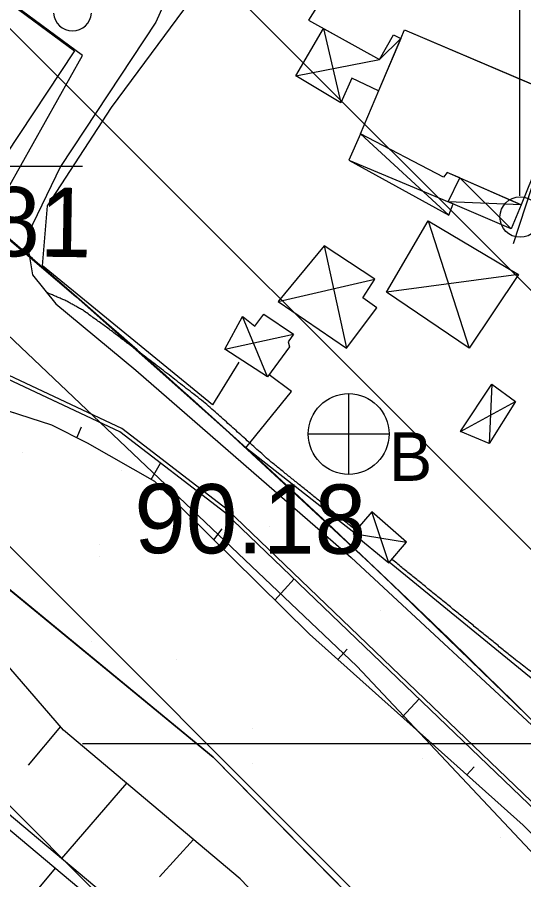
# Model space of a CAD drawing. Extents: x 417995 to 421451, y 4454518 to 4458015.
# Drawn here: x 420726.8 to 420770.7, y 4456645.1 to 4456719.8 of the extents above; entities that cross this region are included whole.
import ezdxf

# ---------------------------------------------------------------- set-up
doc = ezdxf.new("R2010")
doc.units = 0
for name, color, linetype in [('ADAKENARI', 7, 'Continuous'), ('B_Mesken', 7, 'Continuous'), ('B_Sundurma', 7, 'Continuous'), ('Default', 7, 'Continuous'), ('Egri_1m', 7, 'Continuous'), ('IPTAL', 7, 'Continuous'), ('PL_AYA_PARK_DINLENME', 7, 'Continuous'), ('PL_KON_ONE_100', 7, 'Continuous'), ('PL_TA_K_DERE', 7, 'Continuous'), ('S_Elektrik_Diregi', 7, 'Continuous'), ('S_Rogar_Kapagi_Buski', 7, 'Continuous'), ('Sev_Sevalti', 7, 'Continuous'), ('Sev_Sevustu', 7, 'Continuous'), ('Sev_Tarama', 7, 'Continuous'), ('Sinir_Ist_Duvari', 7, 'Continuous'), ('Sinir_Tel_bir_taraf', 7, 'Continuous'), ('SN_TR_SIVILASMA', 7, 'Continuous'), ('SN_TR_TASKIN', 7, 'Continuous'), ('TR_AZGELISME', 7, 'Continuous'), ('TR_PARKALANI', 7, 'Continuous'), ('Y_Kot_Noktasi', 7, 'Continuous'), ('Y_Yol_Kotu', 7, 'Continuous'), ('Yol_Sose', 7, 'Continuous')]:
    doc.layers.add(name, color=color, linetype=linetype)

# ---------------------------------------------------------------- blocks, each defined once
blk = doc.blocks.new('POINT_DISPLAY')
at = {"layer": 'Default'}
blk.add_line((0, 0), (0, 0), dxfattribs=at)

msp = doc.modelspace()

# ---------------------------------------------------------------- linework, layer by layer
at = {"layer": 'ADAKENARI'}
for p, q in [((420743.751, 4456655.717), (420676.56, 4456710.964)), ((420804.798, 4456593.749), (420743.751, 4456655.717))]:
    msp.add_line(p, q, dxfattribs=at)
msp.add_arc((420191.407, 4456074.797), 823.132, 35.35416, 63.79989, dxfattribs=at)
at = {"layer": 'B_Mesken'}
for points in [[(420714.967, 4456729.285), (420731.757, 4456716.91), (420725.768, 4456707.864), (420709.138, 4456719.964)], [(420764.298, 4456725.879), (420762.29, 4456726.699), (420762.205, 4456726.482), (420758.247, 4456727.828), (420756.321, 4456722.749), (420754.438, 4456723.432), (420752.009, 4456719.568), (420758.156, 4456716.151), (420759.37, 4456718.29), (420760.016, 4456717.99), (420760.325, 4456718.723), (420773.681, 4456713.047), (420776.088, 4456720.747)], [(420760.325, 4456718.723), (420774.198, 4456712.828), (420770.444, 4456703.564), (420764.024, 4456706.381), (420763.718, 4456705.95), (420756.52, 4456709.705)]]:
    msp.add_lwpolyline(points, close=True, dxfattribs=at)
at = {"layer": 'B_Sundurma'}
for p, q in [((420753.323, 4456718.838), (420754.822, 4456712.411)), ((420758.156, 4456716.151), (420760.016, 4456717.99)), ((420750.915, 4456714.737), (420758.156, 4456716.151)), ((420756.52, 4456709.705), (420764.166, 4456702.674)), ((420755.504, 4456707.449), (420764.547, 4456703.64)), ((420769.567, 4456701.498), (420765.125, 4456705.898)), ((420770.444, 4456703.564), (420764.127, 4456703.819)), ((420762.396, 4456702.188), (420765.937, 4456691.14)), ((420753.37, 4456700.016), (420755.324, 4456691.136)), ((420770.213, 4456697.534), (420758.78, 4456696.003)), ((420749.395, 4456695.183), (420757.757, 4456697.138)), ((420748.479, 4456688.668), (420746.311, 4456693.881)), ((420744.765, 4456691.048), (420750.733, 4456692.363)), ((420767.894, 4456688.031), (420767.667, 4456682.9)), ((420765.192, 4456683.935), (420769.963, 4456686.536)), ((420758.965, 4456672.557), (420757.495, 4456676.953)), ((420755.882, 4456675.09), (420760.494, 4456674.339))]:
    msp.add_line(p, q, dxfattribs=at)
for points in [[(420758.092, 4456713.43), (420755.782, 4456714.53), (420754.822, 4456712.411), (420750.915, 4456714.737), (420753.323, 4456718.838), (420758.156, 4456716.151), (420759.37, 4456718.29), (420760.016, 4456717.99)], [(420764.127, 4456703.819), (420765.125, 4456705.898), (420764.024, 4456706.381), (420763.718, 4456705.95), (420756.52, 4456709.705), (420755.504, 4456707.449), (420764.166, 4456702.674), (420764.547, 4456703.64)], [(420770.444, 4456703.564), (420769.567, 4456701.498), (420764.127, 4456703.819), (420765.125, 4456705.898)], [(420762.396, 4456702.188), (420770.213, 4456697.534), (420765.937, 4456691.14), (420758.78, 4456696.003)], [(420753.37, 4456700.016), (420749.395, 4456695.183), (420755.324, 4456691.136), (420757.941, 4456694.65), (420756.724, 4456695.514), (420757.757, 4456697.138)], [(420750.385, 4456691.274), (420750.385, 4456691.274), (420748.479, 4456688.668), (420744.765, 4456691.048), (420746.311, 4456693.881), (420746.354, 4456693.851), (420747.373, 4456693.053), (420748.158, 4456694.089), (420750.733, 4456692.363), (420750.249, 4456691.686)], [(420765.192, 4456683.935), (420765.208, 4456683.993), (420767.894, 4456688.031), (420767.894, 4456688.031), (420769.963, 4456686.536), (420767.667, 4456682.9), (420767.667, 4456682.9)], [(420755.882, 4456675.09), (420758.965, 4456672.557), (420760.494, 4456674.339), (420757.495, 4456676.953)]]:
    msp.add_lwpolyline(points, close=True, dxfattribs=at)
at = {"layer": 'Egri_1m'}
for points in [[(420756.123, 4456675.367), (420755.359, 4456675.983), (420754.595, 4456676.599), (420753.831, 4456677.216), (420753.067, 4456677.832), (420752.303, 4456678.448), (420751.539, 4456679.064), (420750.775, 4456679.681), (420750.011, 4456680.297), (420749.247, 4456680.913), (420748.525, 4456681.506), (420747.968, 4456682.006), (420747.412, 4456682.505), (420746.855, 4456683.005), (420746.298, 4456683.504), (420745.741, 4456684.003), (420745.184, 4456684.502), (420744.627, 4456685.001), (420744.07, 4456685.5), (420743.513, 4456685.999), (420742.915, 4456686.505), (420742.255, 4456687.021), (420741.595, 4456687.537), (420740.936, 4456688.053), (420740.276, 4456688.569), (420739.614, 4456689.081), (420738.947, 4456689.589), (420738.281, 4456690.097), (420737.615, 4456690.605), (420736.949, 4456691.113), (420736.43, 4456691.509), (420736.009, 4456691.83), (420735.589, 4456692.151), (420735.168, 4456692.473), (420734.747, 4456692.794), (420734.32, 4456693.108), (420733.89, 4456693.418), (420733.459, 4456693.729), (420733.029, 4456694.039), (420732.599, 4456694.35), (420732.261, 4456694.552), (420731.946, 4456694.728), (420731.631, 4456694.904), (420731.315, 4456695.079), (420731, 4456695.255), (420730.67, 4456695.4), (420730.338, 4456695.542), (420730.005, 4456695.684), (420729.673, 4456695.826), (420729.341, 4456695.968)], [(420789.602, 4456647.742), (420789.002, 4456648.22), (420788.402, 4456648.698), (420787.802, 4456649.176), (420787.202, 4456649.654), (420786.602, 4456650.132), (420786.002, 4456650.61), (420785.402, 4456651.088), (420784.802, 4456651.566), (420784.202, 4456652.044), (420783.603, 4456652.522), (420783.003, 4456653), (420782.403, 4456653.478), (420781.912, 4456653.925), (420781.457, 4456654.362), (420781.002, 4456654.798), (420780.547, 4456655.235), (420780.093, 4456655.671), (420779.638, 4456656.108), (420779.184, 4456656.546), (420778.731, 4456656.984), (420778.278, 4456657.422), (420777.825, 4456657.861), (420777.372, 4456658.299), (420776.918, 4456658.738), (420776.412, 4456659.172), (420775.853, 4456659.601), (420775.294, 4456660.031), (420774.735, 4456660.461), (420774.175, 4456660.891), (420773.616, 4456661.321), (420773.057, 4456661.751), (420772.498, 4456662.181), (420771.94, 4456662.611), (420771.381, 4456663.042), (420770.822, 4456663.472), (420770.263, 4456663.902), (420769.627, 4456664.401), (420768.761, 4456665.106), (420767.894, 4456665.811), (420767.027, 4456666.516), (420766.16, 4456667.221), (420765.294, 4456667.927), (420764.427, 4456668.632), (420763.56, 4456669.336), (420762.693, 4456670.041), (420761.826, 4456670.746), (420760.959, 4456671.45), (420760.092, 4456672.155), (420759.224, 4456672.86)]]:
    msp.add_spline(points, degree=3, dxfattribs=at)
at = {"layer": 'IPTAL'}
msp.add_lwpolyline([(420824.178, 4456862.656), (420826.165, 4456766.177), (420697.5, 4456784.751), (420683.044, 4456726.268), (420704.121, 4456710.488), (420724.204, 4456693.936), (420756.204, 4456663.591), (420803.515, 4456613.273), (420965.063, 4456570.679), (420990.332, 4456829.662)], dxfattribs=at)
at = {"layer": 'PL_AYA_PARK_DINLENME'}
msp.add_lwpolyline([(420601.858, 4456788.293), (420617.163, 4456779.267), (420632.269, 4456769.914), (420647.17, 4456760.236), (420661.858, 4456750.239), (420676.327, 4456739.928), (420690.571, 4456729.306), (420704.581, 4456718.38), (420718.353, 4456707.153), (420731.879, 4456695.632), (420745.153, 4456683.822), (420758.169, 4456671.728), (420770.922, 4456659.356), (420783.404, 4456646.712), (420795.61, 4456633.801), (420807.535, 4456620.63), (420819.173, 4456607.204), (420830.518, 4456593.53), (420841.565, 4456579.615), (420852.31, 4456565.464), (420862.746, 4456551.085), (420917.696, 4456473.632), (421125.098, 4456134.875)], dxfattribs=at)
at = {"layer": 'PL_KON_ONE_100'}
msp.add_arc((420191.407, 4456074.797), 823.132, 41.279282, 52.668948, dxfattribs=at)
at = {"layer": 'PL_TA_K_DERE'}
msp.add_lwpolyline([(420859.034, 4456525.74), (420905.427, 4456453.119), (420983.888, 4456314.841), (420929.964, 4456284.244), (420852.304, 4456421.109), (420808.535, 4456489.624), (420758.351, 4456552.552), (420701.864, 4456609.89), (420639.693, 4456661.01), (420572.513, 4456705.355), (420500.975, 4456742.521), (420343.747, 4456814.103), (420348.148, 4456880.222), (420452.948, 4456832.51), (420528.13, 4456798.281), (420603.968, 4456758.881), (420676.56, 4456710.964), (420743.751, 4456655.717), (420804.798, 4456593.749)], close=True, dxfattribs=at)
at = {"layer": 'S_Elektrik_Diregi'}
msp.add_line((420770.317, 4456704.341), (420770.317, 4456721.841), dxfattribs=at)
msp.add_circle((420770.353, 4456702.506), 1.75, dxfattribs=at)
msp.add_arc((420731.575, 4456720.307), 1.658, 184.83843, 355.14641, dxfattribs=at)
at = {"layer": 'S_Rogar_Kapagi_Buski'}
for p, q in [((420755.493, 4456687.214), (420755.493, 4456680.214)), ((420751.993, 4456683.714), (420758.993, 4456683.714))]:
    msp.add_line(p, q, dxfattribs=at)
msp.add_circle((420755.493, 4456683.714), 3.5, dxfattribs=at)
at = {"layer": 'Sev_Sevalti'}
for points in [[(420778.377, 4456600.24), (420771.137, 4456608.123), (420758.577, 4456621.315), (420745.375, 4456633.729), (420734.226, 4456643.899), (420716.857, 4456658.478), (420706.462, 4456666.893), (420688.714, 4456680.367), (420672.941, 4456691.487), (420658.335, 4456701.751), (420642.215, 4456711.569), (420630.144, 4456719.673)], [(420789.46, 4456634.177), (420772.516, 4456650.292), (420744.767, 4456676.918), (420735.689, 4456683.908), (420724.459, 4456689.164), (420713.388, 4456693.102)]]:
    msp.add_lwpolyline(points, dxfattribs=at)
at = {"layer": 'Sev_Sevustu'}
for points in [[(420789.426, 4456630.915), (420770.613, 4456649.808), (420752.119, 4456666.359), (420738.697, 4456679.581), (420732.886, 4456682.922), (420729.786, 4456684.473), (420723.137, 4456686.622), (420718.551, 4456687.537), (420715.716, 4456688.427), (420698.041, 4456698.947), (420684.224, 4456709.301), (420668.175, 4456722.533), (420650.789, 4456736.141), (420638.108, 4456747.436), (420632.073, 4456752.423), (420627.848, 4456755.686), (420624.076, 4456758.094), (420606.778, 4456766.173), (420593.75, 4456772.274), (420578.288, 4456778.548), (420560.478, 4456787.181)], [(420788.967, 4456587.229), (420770.407, 4456607.44), (420757.872, 4456620.605), (420744.696, 4456632.995), (420733.567, 4456643.146), (420716.221, 4456657.706), (420705.845, 4456666.105), (420688.124, 4456679.56), (420672.366, 4456690.669), (420657.786, 4456700.914), (420641.676, 4456710.726), (420629.586, 4456718.843), (420596.383, 4456738.346), (420565.706, 4456754.073), (420534.585, 4456769.203), (420503.082, 4456784.309)], [(420778.377, 4456600.24), (420784.051, 4456605.761), (420771.589, 4456617.935), (420760.168, 4456630.523), (420746.1, 4456645.169), (420730.801, 4456658.049), (420726.052, 4456663.537), (420720.732, 4456667.681), (420714.959, 4456672.268), (420705.806, 4456677.57), (420693.56, 4456685.671), (420679.197, 4456696.525), (420659.229, 4456710.851), (420637.713, 4456725.178), (420600.51, 4456748.944), (420578.405, 4456762.119), (420561.761, 4456771.087), (420543.627, 4456778.431), (420531.152, 4456784.596)]]:
    msp.add_lwpolyline(points, dxfattribs=at)
at = {"layer": 'Sev_Tarama'}
for p, q in [((420731.957, 4456683.386), (420732.355, 4456684.335)), ((420738.383, 4456679.762), (420739.213, 4456681.195)), ((420743.811, 4456674.544), (420744.528, 4456675.501)), ((420749.115, 4456669.318), (420750.765, 4456671.162)), ((420754.56, 4456664.174), (420755.375, 4456665.066)), ((420760.145, 4456659.176), (420761.608, 4456660.759)), ((420730.536, 4456658.355), (420727.744, 4456655.019)), ((420765.73, 4456654.178), (420766.381, 4456654.866)), ((420736.262, 4456653.452), (420730.625, 4456646.921)), ((420742.058, 4456648.572), (420739.121, 4456645.342)), ((420730.066, 4456646.085), (420728.092, 4456643.705))]:
    msp.add_line(p, q, dxfattribs=at)
at = {"layer": 'Sinir_Ist_Duvari'}
msp.add_lwpolyline([(420777.64, 4456599.563), (420770.407, 4456607.44), (420757.872, 4456620.605), (420744.696, 4456632.995), (420733.567, 4456643.146), (420716.221, 4456657.706), (420705.845, 4456666.105), (420688.124, 4456679.56), (420672.366, 4456690.669), (420657.786, 4456700.914), (420641.676, 4456710.726), (420629.586, 4456718.843)], dxfattribs=at)
at = {"layer": 'Sinir_Tel_bir_taraf'}
for points in [[(420745.993, 4456689.936), (420743.696, 4456686.246), (420728.966, 4456698.287), (420729.421, 4456703.482), (420734.963, 4456711.998), (420744.677, 4456725.163)], [(420786.58, 4456691.411), (420777.368, 4456669.978), (420772.269, 4456661.784), (420759.001, 4456672.599)], [(420755.954, 4456675.172), (420746.602, 4456682.52), (420750.559, 4456687.39), (420748.607, 4456688.842)]]:
    msp.add_lwpolyline(points, dxfattribs=at)
at = {"layer": 'SN_TR_SIVILASMA'}
for p, q in [((421278.811, 4456188.625), (420012.209, 4457455.227)), ((421278.579, 4456166.407), (420006.129, 4457438.857)), ((421278.116, 4456121.969), (419993.968, 4457406.116)), ((421277.884, 4456099.75), (419987.888, 4457389.746))]:
    msp.add_line(p, q, dxfattribs=at)
at = {"layer": 'SN_TR_TASKIN'}
for p, q in [((420632.431, 4456706.904), (420732.431, 4456706.904)), ((420732.431, 4456656.904), (420832.431, 4456656.904))]:
    msp.add_line(p, q, dxfattribs=at)
at = {"layer": 'TR_AZGELISME'}
for start, end in [(48.958635, 52.668948), (45.248322, 48.958635)]:
    msp.add_arc((420191.407, 4456074.797), 823.132, start, end, dxfattribs=at)
at = {"layer": 'Yol_Sose'}
for points in [[(420769.782, 4456700.212), (420778.825, 4456727.853), (420780.446, 4456734.046), (420780.249, 4456735.61), (420779.537, 4456737.62), (420778.049, 4456740.928), (420776.434, 4456743.033), (420762.159, 4456748.935), (420754.259, 4456752.171), (420753.321, 4456751.719), (420738.788, 4456719.391), (420730.531, 4456706.884), (420727.71, 4456701.037), (420727.747, 4456699.749), (420728.099, 4456697.498), (420730.146, 4456694.976), (420737.069, 4456689.243), (420755.715, 4456673.004), (420772.943, 4456657.004), (420785.922, 4456646.261), (420786.519, 4456645.924), (420787.529, 4456645.8), (420788.655, 4456646.112), (420789.597, 4456647.252)], [(420715.165, 4456696.154), (420716.968, 4456695.909), (420717.789, 4456695.897), (420719.023, 4456696.071), (420719.875, 4456696.305), (420720.98, 4456697.028), (420724.925, 4456703.156), (420732.447, 4456716.511), (420712.37, 4456731.306), (420705.192, 4456736.774), (420703.464, 4456738.496), (420702.552, 4456739.85), (420702.42, 4456740.208), (420701.937, 4456741.982)], [(420789.464, 4456634.612), (420772.737, 4456650.523), (420744.975, 4456677.16), (420735.856, 4456684.182), (420724.58, 4456689.459), (420713.495, 4456693.402)]]:
    msp.add_lwpolyline(points, dxfattribs=at)

# ---------------------------------------------------------------- block references
at = {"layer": 'TR_PARKALANI', "xscale": 0.1, "yscale": 0.10000000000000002}
for p in [(420741.994, 4456684.694), (420727.222, 4456682.089), (420735.857, 4456680.519), (420750.629, 4456677.914), (420748.654, 4456675.714), (420733.875, 4456674.127), (420733.882, 4456673.109), (420758.222, 4456668.448), (420755.315, 4456666.734), (420733.252, 4456665.747), (420740.543, 4456664.129), (420747.156, 4456658.218), (420761.975, 4456657.754), (420747.203, 4456655.15), (420761.928, 4456655.613), (420768.636, 4456648.774), (420753.864, 4456646.17)]:
    msp.add_blockref('POINT_DISPLAY', p, dxfattribs=at)

# ---------------------------------------------------------------- texts
at = {"layer": 'S_Rogar_Kapagi_Buski'}
msp.add_text('B', height=4.2, dxfattribs=at).set_placement((420758.993, 4456679.65))
at = {"layer": 'Y_Kot_Noktasi'}
msp.add_text('90.18', height=6, rotation=359.81742, dxfattribs=at).set_placement((420736.924, 4456673.389))
at = {"layer": 'Y_Yol_Kotu'}
msp.add_text('89.81', height=6, rotation=359.20232, dxfattribs=at).set_placement((420713.101, 4456699.293))

doc.saveas('drawing.dxf')
